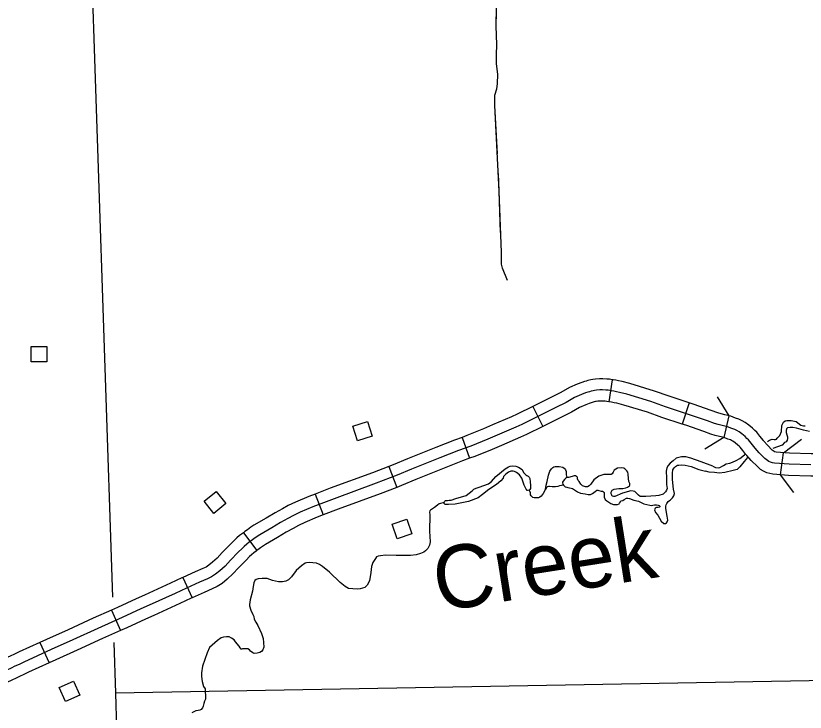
# Model space of a CAD drawing. Extents: x 1084508 to 1142749, y 1057638 to 1093403.
# Drawn here: x 1124408 to 1126071, y 1064194 to 1065663 of the extents above; entities that cross this region are included whole.
import ezdxf

# ---------------------------------------------------------------- set-up
doc = ezdxf.new("R2010")
doc.units = 0
for name, color, linetype in [('Level 32', 7, 'Continuous'), ('Level 35', 7, 'Continuous'), ('Level 38', 7, 'Continuous'), ('Level 43', 7, 'Continuous'), ('Level 5', 7, 'Continuous'), ('Level 56', 7, 'Continuous')]:
    doc.layers.add(name, color=color, linetype=linetype)

msp = doc.modelspace()

# ---------------------------------------------------------------- linework, layer by layer
at = {"layer": 'Level 32'}
for p, q in [((1125664.6, 1064895.5), (1125657.5, 1064849)), ((1125497.3, 1064839.1), (1125518.4, 1064797)), ((1125826.8, 1064846.5), (1125812.1, 1064801.8)), ((1125910.4, 1064819.5), (1125899.6, 1064773.7)), ((1125348, 1064773.9), (1125364, 1064729.7)), ((1126018.8, 1064694.9), (1126025.6, 1064741.6)), ((1125193.6, 1064712.4), (1125210.6, 1064668.5)), ((1125038.4, 1064654.3), (1125055.4, 1064610.3)), ((1124887.2, 1064572.9), (1124915.4, 1064535.3)), ((1124760, 1064478.6), (1124779.3, 1064435.6)), ((1124609.3, 1064409.6), (1124628.6, 1064366.7)), ((1124458.2, 1064341.2), (1124477.8, 1064298.3))]:
    msp.add_line(p, q, dxfattribs=at)
for points in [[(1125664.6, 1064895.5), (1125658.6, 1064896.5), (1125653.1, 1064896.9), (1125644.9, 1064897.4), (1125637.5, 1064897.4), (1125629.2, 1064896.9), (1125623.4, 1064896.1), (1125619.2, 1064895.3), (1125613.4, 1064893.8), (1125609.7, 1064892.6), (1125606.1, 1064891.5), (1125600.6, 1064889.8), (1125590.6, 1064885.9), (1125574.3, 1064878.7), (1125556.5, 1064868.5), (1125535.5, 1064858.2), (1125497.3, 1064839.1)], [(1125826.8, 1064846.5), (1125784.3, 1064860.5), (1125753.5, 1064871.6), (1125701.8, 1064887.3), (1125685.4, 1064891.5), (1125678, 1064893.1), (1125671.9, 1064894.2), (1125666.7, 1064895.2), (1125664.6, 1064895.5)], [(1126083.2, 1064715.8), (1126037.2, 1064717.1), (1126006.4, 1064719.4), (1126002.2, 1064720.4), (1125997.9, 1064721.3), (1125994.8, 1064722.8), (1125991.6, 1064725.1), (1125986.1, 1064729.6), (1125974.3, 1064741.2), (1125966, 1064751), (1125957.6, 1064761.4), (1125951.6, 1064768.7), (1125948.5, 1064771.8), (1125944.7, 1064775.4), (1125937.7, 1064781.1), (1125931.9, 1064785.3), (1125927, 1064788.3), (1125922.6, 1064790.4), (1125916.4, 1064792.5), (1125907.1, 1064796.1), (1125895.9, 1064798.8), (1125887.9, 1064800.8), (1125880, 1064803.2), (1125865.2, 1064808.4), (1125827.2, 1064821.6), (1125776.6, 1064838.2), (1125746.1, 1064849.2), (1125695.5, 1064864.6), (1125680, 1064868.6), (1125673.4, 1064870), (1125667.6, 1064871.1), (1125662.7, 1064872), (1125655.7, 1064873.1), (1125651.4, 1064873.5), (1125644.3, 1064873.9), (1125638.2, 1064873.9), (1125631.6, 1064873.5), (1125627.2, 1064872.8), (1125624.1, 1064872.3), (1125620.1, 1064871.2), (1125616.9, 1064870.2), (1125613.1, 1064869), (1125608.3, 1064867.5), (1125599.6, 1064864.1), (1125584.9, 1064857.7), (1125567.5, 1064847.6), (1125545.9, 1064837.1), (1125474.2, 1064801.2), (1125461.7, 1064795.6), (1125421.8, 1064778.5), (1125402.5, 1064770.2), (1125366.5, 1064755.6), (1125340.7, 1064746.2), (1125301.4, 1064730.7), (1125241.9, 1064706.7), (1125211.6, 1064694.2), (1125167.4, 1064677), (1125078.5, 1064644.4), (1125033.9, 1064627.3), (1125006.8, 1064615.9), (1124992.6, 1064609), (1124981.1, 1064602.6), (1124965.7, 1064594.1), (1124947.3, 1064583.3), (1124921.8, 1064568.3), (1124916.5, 1064564.9), (1124909.6, 1064559.9), (1124903.9, 1064556), (1124899.6, 1064552.9), (1124894.5, 1064548.8), (1124889, 1064544), (1124884.4, 1064539.9), (1124876.3, 1064531.8), (1124860, 1064515.1), (1124848.6, 1064502.5), (1124837.8, 1064492.8), (1124828.4, 1064485.1), (1124820.2, 1064479.9), (1124811.7, 1064475.7), (1124795, 1064468.5)], [(1125497.3, 1064839.1), (1125464.1, 1064822.5), (1125452.3, 1064817.2), (1125412.5, 1064800.1), (1125393.5, 1064791.9), (1125358, 1064777.6), (1125348, 1064773.9)], [(1125657.5, 1064849), (1125652.9, 1064849.7), (1125649.7, 1064850), (1125643.6, 1064850.3), (1125638.9, 1064850.3), (1125634.1, 1064850), (1125630.9, 1064849.6), (1125629.1, 1064849.3), (1125626.7, 1064848.6), (1125624.1, 1064847.8), (1125620, 1064846.5), (1125616.1, 1064845.3), (1125608.7, 1064842.4), (1125595.5, 1064836.6), (1125578.6, 1064826.8), (1125556.4, 1064816), (1125518.4, 1064797)], [(1125812.1, 1064801.8), (1125769, 1064816), (1125738.6, 1064826.9), (1125689.2, 1064842), (1125674.5, 1064845.7), (1125668.7, 1064847), (1125663.3, 1064847.9), (1125658.8, 1064848.8), (1125657.5, 1064849)], [(1125983, 1064767.5), (1125975.8, 1064776.3), (1125969.1, 1064784.5), (1125965, 1064788.6), (1125960.3, 1064793.1), (1125952.1, 1064799.8), (1125944.8, 1064805), (1125938.2, 1064809), (1125931.5, 1064812.2), (1125924.5, 1064814.6), (1125914.2, 1064818.6), (1125901.5, 1064821.7), (1125894.2, 1064823.5), (1125887.3, 1064825.6), (1125872.9, 1064830.7), (1125834.8, 1064843.9), (1125826.8, 1064846.5)], [(1125518.4, 1064797), (1125484.2, 1064779.9), (1125471.1, 1064774), (1125431.1, 1064756.9), (1125411.6, 1064748.5), (1125374.9, 1064733.6), (1125364, 1064729.7)], [(1125946.4, 1064737.8), (1125939.4, 1064746.5), (1125934.1, 1064752.9), (1125932, 1064755), (1125929.1, 1064757.7), (1125923.4, 1064762.4), (1125918.9, 1064765.7), (1125915.8, 1064767.5), (1125913.6, 1064768.6), (1125908.4, 1064770.4), (1125900.1, 1064773.6), (1125890.3, 1064776), (1125881.7, 1064778.1), (1125872.6, 1064780.9), (1125857.4, 1064786.2), (1125819.7, 1064799.3), (1125812.1, 1064801.8)], [(1125348, 1064773.9), (1125332.3, 1064768.2), (1125292.7, 1064752.5), (1125233, 1064728.5), (1125202.9, 1064716.1), (1125193.6, 1064712.4)], [(1126118.1, 1064739.1), (1126111.6, 1064739.3), (1126083.5, 1064739.3), (1126038.4, 1064740.6), (1126009.9, 1064742.7), (1126007.5, 1064743.3), (1126006.2, 1064743.6), (1126005.9, 1064743.8), (1126001.8, 1064747.1), (1125991.6, 1064757.2), (1125984.2, 1064766), (1125983, 1064767.5)], [(1126116.6, 1064692.1), (1126110.8, 1064692.3), (1126082.9, 1064692.3), (1126036, 1064693.6), (1126002.9, 1064696), (1125996.9, 1064697.4), (1125990.2, 1064699), (1125983, 1064702.4), (1125977.3, 1064706.3), (1125970.3, 1064712.1), (1125957.1, 1064725.2), (1125947.9, 1064735.9), (1125946.4, 1064737.8)], [(1125364, 1064729.7), (1125349, 1064724.2), (1125310.2, 1064708.8), (1125250.8, 1064684.9), (1125220.4, 1064672.3), (1125210.6, 1064668.5)], [(1125193.6, 1064712.4), (1125159.1, 1064699.1), (1125070.2, 1064666.5), (1125038.4, 1064654.3)], [(1125038.4, 1064654.3), (1125025.1, 1064649.1), (1124997.1, 1064637.4), (1124981.7, 1064629.9), (1124969.7, 1064623.2), (1124954, 1064614.6), (1124935.3, 1064603.6), (1124909.5, 1064588.4), (1124903.3, 1064584.4), (1124896, 1064579.2), (1124890.1, 1064575.2), (1124887.2, 1064572.9)], [(1125210.6, 1064668.5), (1125175.7, 1064655), (1125086.8, 1064622.4), (1125055.4, 1064610.3)], [(1125055.4, 1064610.3), (1125042.6, 1064605.4), (1125016.5, 1064594.5), (1125003.5, 1064588.1), (1124992.5, 1064582), (1124977.3, 1064573.7), (1124959.2, 1064563), (1124934.1, 1064548.2), (1124929.6, 1064545.4), (1124923.1, 1064540.7), (1124917.6, 1064536.9), (1124915.4, 1064535.3)], [(1124887.2, 1064572.9), (1124885.3, 1064571.5), (1124879.4, 1064566.9), (1124873.5, 1064561.7), (1124868.3, 1064557.1), (1124859.5, 1064548.3), (1124842.8, 1064531.2), (1124832, 1064519.2), (1124822.5, 1064510.7), (1124814.6, 1064504.2), (1124808.6, 1064500.4), (1124801.9, 1064497.1), (1124785.6, 1064490.1), (1124760, 1064478.6)], [(1124915.4, 1064535.3), (1124914, 1064534.2), (1124909.6, 1064530.7), (1124904.5, 1064526.3), (1124900.5, 1064522.8), (1124893, 1064515.2), (1124877.1, 1064499), (1124865.3, 1064485.9), (1124853.2, 1064474.9), (1124842.3, 1064466), (1124831.8, 1064459.4), (1124821.6, 1064454.3), (1124804.5, 1064447), (1124779.3, 1064435.6)], [(1124760, 1064478.6), (1124757.6, 1064477.5), (1124733.7, 1064466.4), (1124679, 1064441.5), (1124661.7, 1064433.7), (1124622.3, 1064415.5), (1124609.3, 1064409.6)], [(1124795, 1064468.5), (1124767.4, 1064456.1), (1124743.6, 1064445), (1124688.7, 1064420), (1124671.4, 1064412.3), (1124632.1, 1064394.1), (1124580.7, 1064371), (1124527.6, 1064346.9), (1124482.4, 1064326.3), (1124424.7, 1064300), (1124414.7, 1064295.3), (1124405.6, 1064291.2), (1124397.9, 1064287.6), (1124389.1, 1064283.1), (1124378.5, 1064277.8), (1124355.9, 1064266.7), (1124350.7, 1064263.8), (1124344, 1064260.7), (1124334.7, 1064256.9), (1124331.5, 1064255.8)], [(1124779.3, 1064435.6), (1124777.1, 1064434.7), (1124753.5, 1064423.7), (1124698.4, 1064398.6), (1124681.2, 1064390.8), (1124641.8, 1064372.6), (1124628.6, 1064366.7)], [(1124609.3, 1064409.6), (1124571, 1064392.5), (1124517.9, 1064368.3), (1124472.6, 1064347.7), (1124458.2, 1064341.2)], [(1124628.6, 1064366.7), (1124590.4, 1064349.6), (1124537.3, 1064325.4), (1124492.1, 1064304.9), (1124477.8, 1064298.3)], [(1124458.2, 1064341.2), (1124414.9, 1064321.4), (1124404.8, 1064316.7), (1124395.8, 1064312.5), (1124387.6, 1064308.7), (1124378.5, 1064304.1), (1124368, 1064299), (1124345, 1064287.5), (1124340.1, 1064284.8), (1124334.7, 1064282.3), (1124326.9, 1064279.1), (1124326, 1064278.7)], [(1124477.8, 1064298.3), (1124434.6, 1064278.6), (1124424.5, 1064274), (1124415.5, 1064269.8), (1124408.2, 1064266.4), (1124399.6, 1064262), (1124388.9, 1064256.7), (1124366.9, 1064245.8), (1124361.3, 1064242.8), (1124353.4, 1064239.1), (1124343, 1064234.9), (1124337, 1064232.9)]]:
    msp.add_lwpolyline(points, dxfattribs=at)
at = {"layer": 'Level 35'}
for points in [[(1125991.4, 1064764.9), (1125995.6, 1064767.8), (1126001.5, 1064770.1), (1126005.9, 1064769.2), (1126008.3, 1064769.5), (1126010.6, 1064770.1), (1126012.4, 1064771.9), (1126018, 1064777.5), (1126021.3, 1064786), (1126021.8, 1064798.7), (1126025.1, 1064805.8), (1126028.6, 1064808.5), (1126032.8, 1064809.4), (1126036.9, 1064809.6), (1126041.9, 1064809.4), (1126051.9, 1064807), (1126061.9, 1064799.3), (1126067.3, 1064798.4), (1126071.4, 1064798.4)], [(1126080.2, 1064786.3), (1126067.5, 1064788.7), (1126052.5, 1064793.1), (1126044.8, 1064794.6), (1126039.2, 1064794.9), (1126033.9, 1064793.7), (1126031.9, 1064791.7), (1126031.3, 1064788.1), (1126031.3, 1064784.3), (1126032.5, 1064779.3), (1126033.6, 1064774.8), (1126034.2, 1064771.6), (1126033.3, 1064767.8), (1126030.7, 1064764.5), (1126027.4, 1064762.7), (1126022.4, 1064757.4), (1126013, 1064754.2), (1126003.1, 1064750.4)], [(1125876.2, 1064712.9), (1125882.1, 1064710.2), (1125888.5, 1064709.6), (1125891.5, 1064710.5), (1125899.2, 1064714.4), (1125904.8, 1064717.9), (1125912.4, 1064719.7), (1125918, 1064721.4), (1125925.7, 1064725.3), (1125933.1, 1064729.4), (1125943.1, 1064736.8), (1125944.9, 1064738.6)], [(1125876.2, 1064712.9), (1125852, 1064722.2), (1125830.4, 1064730.3), (1125819.3, 1064732.7), (1125810.6, 1064732.7), (1125799.6, 1064730), (1125792.7, 1064724.3), (1125786.7, 1064719.5), (1125782.2, 1064714.7), (1125779.8, 1064709.9), (1125778, 1064702.7), (1125778.6, 1064688.3), (1125779.2, 1064674.2), (1125780.1, 1064666.4), (1125779.2, 1064662.2), (1125776.5, 1064658.9), (1125771.7, 1064654.4), (1125763, 1064651.4), (1125756.1, 1064650.5), (1125735.1, 1064649.3), (1125723.5, 1064649.3), (1125719.9, 1064651.7), (1125717.8, 1064654.1), (1125716, 1064655.9), (1125712.1, 1064659.5), (1125708.5, 1064660.4), (1125703.7, 1064661.3), (1125686, 1064656.5), (1125670.1, 1064649.1), (1125667.1, 1064649.1), (1125664.7, 1064650.2), (1125663.5, 1064652.3), (1125662, 1064655), (1125662, 1064658), (1125664.7, 1064662.2), (1125668.3, 1064664.6), (1125678.5, 1064666.4), (1125686.6, 1064666.4), (1125693.2, 1064667.3), (1125696.5, 1064668.8), (1125701, 1064671.5), (1125701.6, 1064673.3), (1125701.6, 1064674.2), (1125701.6, 1064676.9), (1125699.5, 1064680.8), (1125698.9, 1064686.8), (1125698, 1064696.1), (1125697.4, 1064700.6), (1125695.3, 1064703.3), (1125692.3, 1064706)], [(1125949.5, 1064731.6), (1125942.2, 1064722.9), (1125933.7, 1064711.4), (1125927.5, 1064705.8), (1125919.2, 1064704.3), (1125901.8, 1064699.9), (1125890, 1064698.4), (1125880, 1064699.6), (1125868.5, 1064700.2), (1125861.1, 1064702.6)], [(1125524.1, 1064664.9), (1125525.2, 1064673.2), (1125527.3, 1064680.5), (1125529.9, 1064694.3), (1125533.1, 1064702.6), (1125536.8, 1064707.2), (1125539.7, 1064710.6), (1125541.6, 1064712), (1125544.1, 1064712.2), (1125553, 1064712.2), (1125560.7, 1064710.7), (1125563.2, 1064709.1), (1125564.3, 1064708.3), (1125566.2, 1064705.3), (1125567.3, 1064701.9), (1125567.8, 1064698.9), (1125567.8, 1064695.2), (1125568.8, 1064689.2)], [(1125692.3, 1064706), (1125691.1, 1064707.2), (1125688.7, 1064708.7), (1125684.5, 1064709.3), (1125675.5, 1064708.7), (1125668.9, 1064704.8), (1125666.5, 1064700.6), (1125664.1, 1064697.3), (1125662, 1064695.5), (1125659.3, 1064695.5), (1125646.5, 1064695.5), (1125636, 1064692.2), (1125625.5, 1064684.4), (1125619.2, 1064675.4), (1125616.2, 1064671.8), (1125612.6, 1064669.7), (1125608.4, 1064669.7), (1125602.1, 1064671.5), (1125598.5, 1064675.4), (1125594.6, 1064680.5), (1125593.1, 1064683.2), (1125591, 1064686.5), (1125591, 1064689.3), (1125590.3, 1064690.8), (1125588.9, 1064691.7), (1125587, 1064692.9), (1125584.2, 1064693.1), (1125580, 1064691.2), (1125572.6, 1064689.5), (1125568.8, 1064689.2), (1125566.6, 1064687.7), (1125564, 1064685.1), (1125561.4, 1064681.6), (1125559.7, 1064679.5), (1125559.5, 1064677.8), (1125560.5, 1064675.2), (1125562.1, 1064673.1), (1125565.4, 1064669.5), (1125568.7, 1064668.6), (1125571, 1064668.4), (1125578.1, 1064667), (1125581, 1064665.9), (1125591.5, 1064658.8), (1125597.4, 1064656.5), (1125607.5, 1064654.5), (1125614, 1064653.1), (1125618.6, 1064653.5), (1125623.2, 1064655.7), (1125628.4, 1064659.8), (1125632.2, 1064662.2), (1125634.1, 1064662.5), (1125636.6, 1064662)], [(1125636.6, 1064662), (1125640.9, 1064660.3), (1125643.9, 1064660.1), (1125646.1, 1064658.7), (1125647.5, 1064657.3), (1125647.7, 1064648.1), (1125649.9, 1064642.6), (1125653.2, 1064640.2), (1125657.3, 1064636.9), (1125661.6, 1064634.2), (1125667.1, 1064632.5), (1125672, 1064632.3), (1125675.5, 1064632.3), (1125679.3, 1064633.6), (1125680.1, 1064635.3), (1125682.1, 1064637.7), (1125682.1, 1064638.5), (1125683.1, 1064640.2), (1125686.7, 1064641), (1125689.9, 1064642.9), (1125694.6, 1064645.6), (1125697.6, 1064645.6), (1125700.6, 1064645.3), (1125709.8, 1064641.3), (1125719.6, 1064639.4), (1125730.8, 1064633.6), (1125744.1, 1064630.6), (1125746.6, 1064630.4), (1125753.9, 1064631.5), (1125758, 1064631.5), (1125761.3, 1064630.9), (1125763.2, 1064630.1), (1125764.8, 1064628.7), (1125764.8, 1064627.4), (1125764.3, 1064626.6), (1125761.3, 1064626.3), (1125757.5, 1064626), (1125754.7, 1064624.6), (1125753.9, 1064621.4), (1125755.8, 1064615.4), (1125760.7, 1064609.9), (1125767.8, 1064597.1), (1125773.3, 1064592.2), (1125775.2, 1064592.2), (1125776.8, 1064592.5), (1125778.7, 1064593.6), (1125780.3, 1064596), (1125782, 1064599), (1125780.3, 1064608), (1125777.6, 1064623.6), (1125777.6, 1064628.7), (1125778.4, 1064631.7), (1125779.8, 1064634.5), (1125782.2, 1064638.3), (1125785, 1064640.7), (1125787.1, 1064642.1), (1125788.8, 1064643.4), (1125791.2, 1064646.2), (1125793.1, 1064648.6), (1125794.5, 1064650.8), (1125795.9, 1064655.4), (1125793.9, 1064664.7), (1125791.5, 1064685.1), (1125791.8, 1064698.2), (1125792.3, 1064705.5), (1125795, 1064709.6), (1125797.8, 1064712.1), (1125802.1, 1064715.1), (1125805.1, 1064715.6), (1125810.8, 1064715.9), (1125818.2, 1064715.3), (1125830.7, 1064712.6), (1125847, 1064706.1), (1125861.1, 1064702.6)], [(1125562.1, 1064673.1), (1125553.5, 1064672), (1125550, 1064670.1), (1125545.1, 1064669.6), (1125538.3, 1064669.6), (1125532.3, 1064670.1), (1125530.1, 1064670.1), (1125527.1, 1064669.5), (1125525.7, 1064668.1), (1125524.1, 1064664.9), (1125519, 1064655.2), (1125515.1, 1064649.9), (1125512.1, 1064647.7), (1125509.1, 1064646.5), (1125503.4, 1064646.3), (1125500, 1064646.3), (1125497.2, 1064647.2), (1125495.6, 1064648.6), (1125494, 1064650.4), (1125492.4, 1064652.9), (1125492.1, 1064657.4), (1125489.3, 1064662.3)], [(1125310.5, 1064636.3), (1125299.6, 1064633.8), (1125296.4, 1064631.2), (1125289.8, 1064626.3), (1125281.5, 1064620.6), (1125280, 1064618.8), (1125279.8, 1064616.5), (1125280, 1064610.8), (1125279.2, 1064576), (1125281.1, 1064553.5), (1125279.4, 1064546.9), (1125275.8, 1064539.4), (1125271.3, 1064534.5), (1125267.2, 1064531.9), (1125260.2, 1064528.8), (1125251.3, 1064526.2), (1125239.1, 1064524.7), (1125208.9, 1064524.7), (1125186.6, 1064525.3), (1125176.5, 1064524.3), (1125171.4, 1064523.4), (1125168, 1064521.7), (1125165.7, 1064518.7), (1125159.9, 1064510), (1125157, 1064501.9), (1125155.7, 1064488.7), (1125153.3, 1064471.5), (1125148, 1064462.1), (1125143.1, 1064457.6), (1125138.6, 1064456.1), (1125133.1, 1064454.4), (1125126.9, 1064453.8), (1125118.2, 1064454.2), (1125109.1, 1064455.5), (1125105.2, 1064457), (1125102, 1064459.3), (1125091.2, 1064468.1), (1125069, 1064490), (1125054.3, 1064501.9), (1125047.7, 1064506), (1125041.4, 1064508.3), (1125033.9, 1064509.6), (1125026.5, 1064510), (1125020.3, 1064509.4), (1125017.5, 1064508.3), (1125010.1, 1064503.2), (1124998.8, 1064493), (1124988.8, 1064480), (1124982.4, 1064473.2), (1124976.6, 1064470.6)], [(1124976.6, 1064470.6), (1124969.8, 1064469.5), (1124961.1, 1064469.5), (1124949, 1064472.3), (1124937.5, 1064476.1), (1124926.8, 1064476.4), (1124918.3, 1064475.7), (1124914.3, 1064474), (1124911.7, 1064471.9), (1124909.1, 1064467.2), (1124907.9, 1064459.3), (1124906.2, 1064449.3), (1124901.9, 1064431.4), (1124900.2, 1064421.6), (1124900.2, 1064418.4), (1124903, 1064409.7), (1124907.2, 1064400.7), (1124909.1, 1064395.9), (1124910.2, 1064390.3), (1124913.8, 1064383.9), (1124917.7, 1064377.3), (1124925.3, 1064360.3), (1124928.9, 1064350.1), (1124930, 1064341.5), (1124930.2, 1064331.7), (1124928.3, 1064325.8), (1124925.8, 1064322.6), (1124922.3, 1064320.2), (1124916, 1064318.7), (1124910.2, 1064318.5), (1124907.4, 1064319.4), (1124902.3, 1064323.4), (1124900, 1064326.2), (1124896.8, 1064327.9), (1124893.4, 1064328.3), (1124890.8, 1064328.3), (1124888.5, 1064327.9), (1124885.1, 1064327.7), (1124884.2, 1064327.3), (1124882.5, 1064327.5), (1124880.2, 1064329.8), (1124878.1, 1064333.7), (1124870.8, 1064342.8), (1124868.1, 1064347.1), (1124862.3, 1064350.7), (1124857.2, 1064353), (1124851.9, 1064353.3), (1124845.7, 1064352.6), (1124840.8, 1064351.1), (1124833.1, 1064345.8), (1124816.1, 1064330.5), (1124811, 1064319.4)], [(1124811, 1064319.4), (1124801.2, 1064291.7), (1124799.3, 1064277.4), (1124799.3, 1064269.8), (1124800.4, 1064258.9), (1124803.5, 1064248.3), (1124806.5, 1064243.8), (1124807, 1064239.5), (1124807.8, 1064227.4), (1124807.8, 1064222.1), (1124805.5, 1064217.8), (1124804, 1064212.5), (1124802.7, 1064207.4), (1124801, 1064203.3), (1124798.4, 1064200.1), (1124795.2, 1064198.4), (1124792.1, 1064197.8), (1124787.4, 1064197.6), (1124778.4, 1064192.9)]]:
    msp.add_lwpolyline(points, dxfattribs=at)
msp.add_lwpolyline([(1125362, 1064638.9), (1125333.5, 1064633.1), (1125319.4, 1064632.1), (1125312.8, 1064632.1), (1125311.9, 1064632.7), (1125310.5, 1064634.4), (1125310.5, 1064636.3), (1125311.1, 1064638.9), (1125311.5, 1064639.7), (1125312.6, 1064640.6), (1125314.1, 1064640.8), (1125317.7, 1064641), (1125320.9, 1064641.4), (1125325.4, 1064641.4), (1125334.7, 1064644.8), (1125356.4, 1064651), (1125369.6, 1064661.4), (1125372.8, 1064664.6), (1125377.7, 1064667), (1125383.9, 1064669.1), (1125393.7, 1064672.1), (1125403.7, 1064676.1), (1125409.9, 1064680.6), (1125419.5, 1064691.7), (1125438.8, 1064707.7), (1125446.3, 1064711.7), (1125449.3, 1064713.4), (1125453.7, 1064713.6), (1125461.2, 1064713), (1125467.2, 1064711.1), (1125474.6, 1064706.2), (1125477.8, 1064699.8), (1125482.3, 1064695.1), (1125484.4, 1064693.6), (1125487.2, 1064692.3), (1125489.3, 1064690), (1125490.6, 1064687.4), (1125491.4, 1064680.4), (1125492.5, 1064672.1), (1125492.5, 1064668.3), (1125492.5, 1064666.3), (1125490.8, 1064664.2), (1125489.3, 1064662.3), (1125485.9, 1064661.9), (1125485.2, 1064662.1), (1125483.1, 1064664.9), (1125479.3, 1064673.4), (1125474.2, 1064687.6), (1125468.9, 1064695.1), (1125462.7, 1064699.6), (1125458.6, 1064701.7), (1125455.9, 1064702.6), (1125451.2, 1064702.3), (1125445.6, 1064700.6), (1125440.3, 1064696.6), (1125435.4, 1064691.1), (1125434.4, 1064688.1), (1125429.9, 1064682.5), (1125420.5, 1064674.4), (1125404.3, 1064664), (1125391.1, 1064653.4), (1125382.2, 1064646.1)], close=True, dxfattribs=at)
at = {"layer": 'Level 38'}
for points in [[(1125885.8, 1064859.6), (1125910.5, 1064819.5)], [(1125899.6, 1064773.7), (1125859.6, 1064749)], [(1126025.6, 1064741.6), (1126063.2, 1064770)], [(1126047.5, 1064657.4), (1126019.1, 1064694.9)]]:
    msp.add_lwpolyline(points, dxfattribs=at)
at = {"layer": 'Level 43'}
for points in [[(1125443.7, 1065104.6), (1125433.1, 1065130.3), (1125430.9, 1065139.3), (1125430.9, 1065163.9), (1125426.4, 1065293), (1125417.5, 1065473.4), (1125417.5, 1065495.2), (1125421.4, 1065508.7), (1125422.5, 1065519.3), (1125423.6, 1065539.4), (1125420.8, 1065561.7), (1125420.8, 1065580.7), (1125421.4, 1065602.5), (1125419.7, 1065641.1), (1125422.5, 1065763.5), (1125421.9, 1065820.5), (1125423.6, 1065848.4), (1125423, 1065904.3), (1125419.1, 1065999.8), (1125416.3, 1066084.2), (1125413.5, 1066211.6), (1125411.8, 1066235), (1125409.8, 1066240.8)], [(1125423.4, 1065536.4), (1125423.6, 1065539.4), (1125420.8, 1065561.7), (1125420.8, 1065580.7), (1125421.4, 1065602.5), (1125419.7, 1065641.1), (1125420.1, 1065660.4)], [(1125422.5, 1065371.4), (1125417.5, 1065473.4), (1125417.5, 1065495.2), (1125417.5, 1065495.6)], [(1125429.4, 1065205.8), (1125426.4, 1065293), (1125424.6, 1065330)], [(1125443.7, 1065104.6), (1125433.1, 1065130.3), (1125430.9, 1065139.3), (1125430.9, 1065163.9), (1125430.8, 1065164.4)]]:
    msp.add_lwpolyline(points, dxfattribs=at)
at = {"layer": 'Level 5'}
for points in [[(1124562.7, 1065888), (1124611.3, 1064436.8)], [(1124614.5, 1064341.3), (1124618.1, 1064234.4)], [(1126277.1, 1064264.2), (1124618.1, 1064234.4)], [(1124618.1, 1064234.4), (1124620.2, 1064160)]]:
    msp.add_lwpolyline(points, dxfattribs=at)
at = {"layer": 'Level 56'}
for points in [[(1124440.3, 1064932.9), (1124440.3, 1064965.5), (1124473.1, 1064965.5), (1124473.1, 1064932.9)], [(1125127.9, 1064766.3), (1125117.7, 1064797.4), (1125148.8, 1064807.6), (1125159, 1064776.5)], [(1124804.4, 1064639), (1124829.7, 1064659.7), (1124850.4, 1064634.3), (1124825.1, 1064613.6)], [(1125211.5, 1064559.8), (1125200.5, 1064590.6), (1125231.4, 1064601.6), (1125242.4, 1064570.8)], [(1124512.4, 1064216.8), (1124499.2, 1064246.7), (1124529.2, 1064259.9), (1124542.4, 1064230)]]:
    msp.add_lwpolyline(points, close=True, dxfattribs=at)

# ---------------------------------------------------------------- texts
at = {"layer": 'Level 35'}
msp.add_text('Creek', height=132.58, rotation=8.9412, dxfattribs=at).set_placement((1125298, 1064406))

doc.saveas('drawing.dxf')
